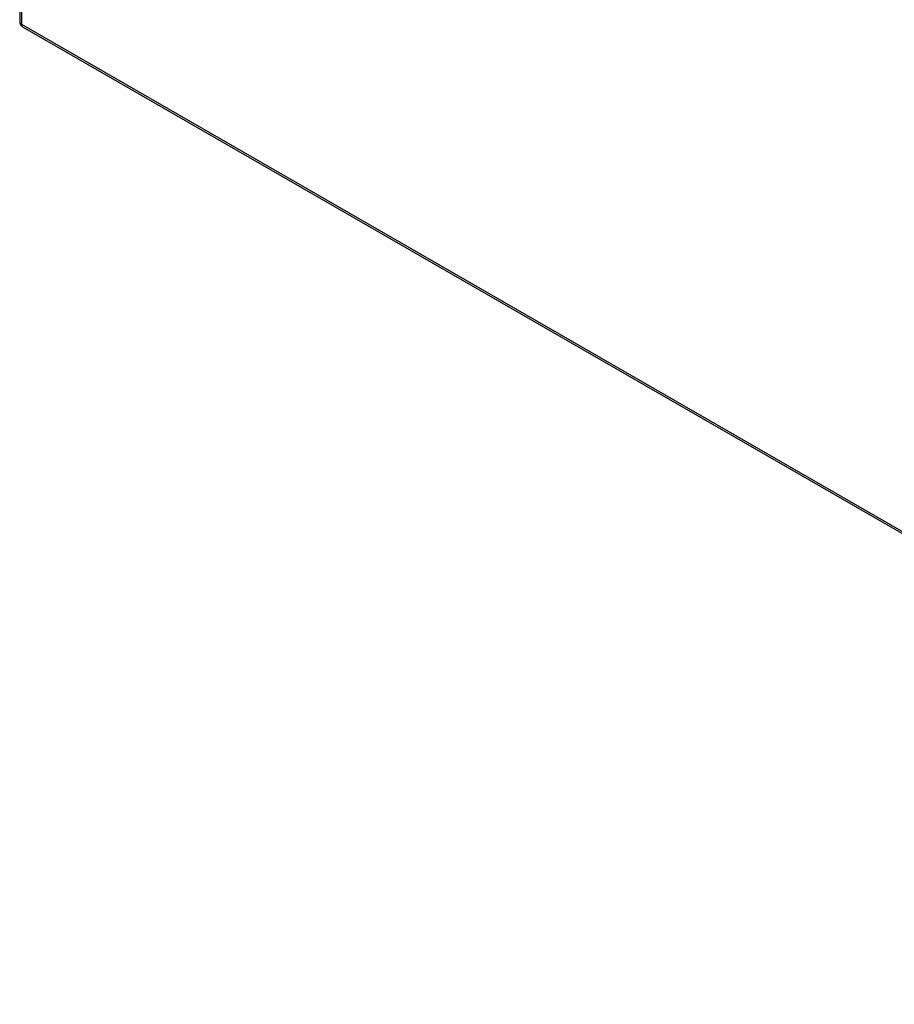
# Model space of a CAD drawing. Header units: inches. Extents: x 12 to 399, y 35 to 190.
# Tile 270 of 355: x 368 to 384, y 125 to 142. Entities that reach past the tile are written whole.
import ezdxf

# ---------------------------------------------------------------- set-up
doc = ezdxf.new("R2010")
doc.units = ezdxf.units.IN
doc.header["$MEASUREMENT"] = 0
doc.layers.add('Visible Edges(ANSI)', color=7, linetype='Continuous', lineweight=25)
doc.layers.add('Visible Tangent Edges(ANSI)', color=7, linetype='Continuous', lineweight=25)

msp = doc.modelspace()

# ---------------------------------------------------------------- linework, layer by layer
at = {"layer": 'Visible Edges(ANSI)'}
for p, q in [((368.421, 172.235), (368.421, 142.215)), ((368.471, 142.129), (397.89, 125.187))]:
    msp.add_line(p, q, dxfattribs=at)
msp.add_arc((368.52, 142.215), 0.099, 180, 240.064, dxfattribs=at)
at = {"layer": 'Visible Tangent Edges(ANSI)'}
for p, q in [((368.45, 172.195), (368.45, 142.174)), ((368.45, 142.174), (397.869, 125.233))]:
    msp.add_line(p, q, dxfattribs=at)
for major_axis, ratio, start_param, end_param in [((-0.099, 0), 0.575862, 0, 0.785398), ((-0.0494, -0.0858), 0.578093, 5.495853, 6.283185)]:
    msp.add_ellipse((368.52, 142.215), major_axis=major_axis, ratio=ratio, start_param=start_param, end_param=end_param, dxfattribs=at)

doc.saveas('drawing.dxf')
